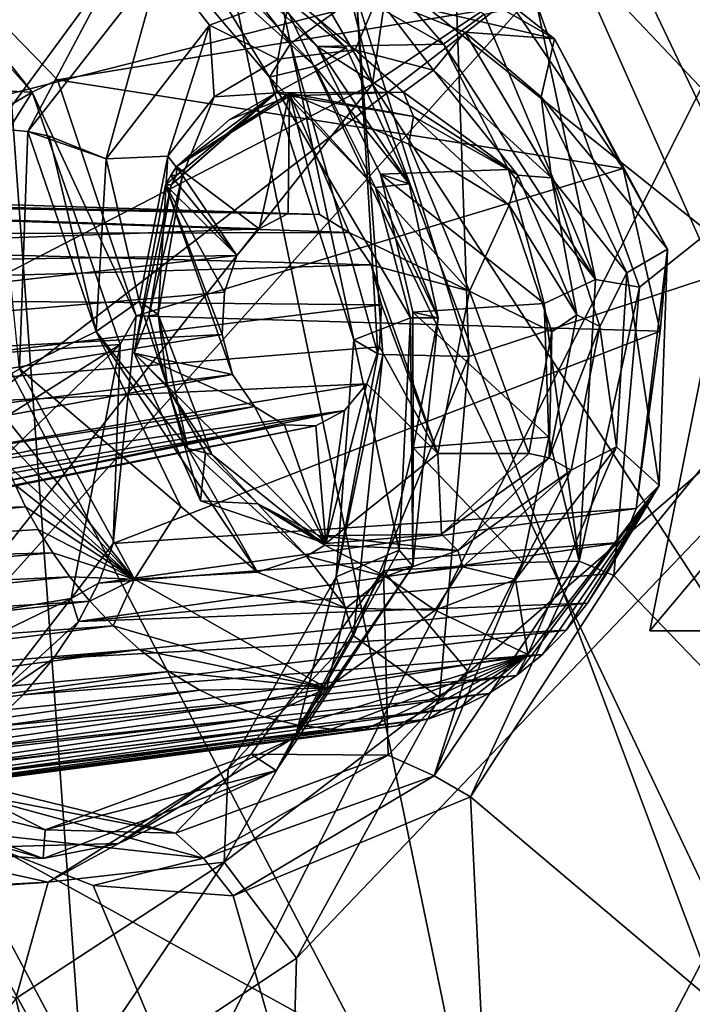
# Model space of a CAD drawing. Header units: metres. Extents: x -150 to 307, y -550 to 84.
# Tile 457 of 656: x 184.24 to 186.91, y 28.37 to 32.29. Entities that reach past the tile are written whole.
import ezdxf

# ---------------------------------------------------------------- set-up
doc = ezdxf.new("R2010")
doc.units = ezdxf.units.M
doc.layers.add('solid_26006363', color=7, linetype='CONTINUOUS')

msp = doc.modelspace()

# ---------------------------------------------------------------- linework, layer by layer
at = {"layer": 'solid_26006363'}
for points in [[(185.636642, 32.029537, 901.181458), (181.474854, 48.524605, 892.18158), (188.749039, 53.36142, 898.662659)], [(191.749893, 36.108906, 906.628174), (185.636642, 32.029537, 901.181458), (188.749039, 53.36142, 898.662659)], [(185.636642, 32.029537, 901.181458), (179.448242, 42.696415, 891.622131), (181.474854, 48.524605, 892.18158)], [(185.636642, 32.029537, 901.181458), (180.088043, 29.158686, 895.616821), (179.448242, 42.696415, 891.622131)], [(186.263351, 38.575871, 880.992798), (187.512909, 31.497284, 880.354248), (187.506134, 42.633984, 882.797485)], [(187.512909, 31.497284, 880.354248), (183.732941, 39.030903, 879.420715), (185.507538, 34.942081, 879.702087)], [(184.760101, 38.458504, 879.9646), (183.732941, 39.030903, 879.420715), (187.512909, 31.497284, 880.354248)], [(186.263351, 38.575871, 880.992798), (186.080215, 38.103645, 880.764038), (187.512909, 31.497284, 880.354248)], [(185.1362, 37.997028, 880.111023), (184.760101, 38.458504, 879.9646), (187.512909, 31.497284, 880.354248)], [(186.080215, 38.103645, 880.764038), (185.649338, 37.860989, 880.421997), (187.512909, 31.497284, 880.354248)], [(185.389038, 37.880383, 880.253052), (185.1362, 37.997028, 880.111023), (187.512909, 31.497284, 880.354248)], [(185.649338, 37.860989, 880.421997), (185.389038, 37.880383, 880.253052), (187.512909, 31.497284, 880.354248)], [(186.338181, 36.93988, 875.573486), (185.826279, 36.493145, 875.150085), (188.352951, 31.713814, 875.841858)], [(187.222168, 36.243267, 876.00415), (186.338181, 36.93988, 875.573486), (188.352951, 31.713814, 875.841858)], [(185.826279, 36.493145, 875.150085), (185.572784, 32.378277, 874.164307), (186.020157, 30.947569, 874.174255)], [(188.352951, 31.713814, 875.841858), (185.826279, 36.493145, 875.150085), (186.020157, 30.947569, 874.174255)], [(194.786896, 17.972216, 912.335938), (185.636642, 32.029537, 901.181458), (191.749893, 36.108906, 906.628174)], [(186.183899, 27.089844, 878.629822), (184.949539, 33.059151, 878.950195), (181.581421, 35.899025, 877.390198)], [(184.123764, 28.063456, 877.455139), (186.183899, 27.089844, 878.629822), (181.581421, 35.899025, 877.390198)], [(187.305923, 31.174852, 880.150146), (185.507538, 34.942081, 879.702087), (184.949539, 33.059151, 878.950195)], [(187.512909, 31.497284, 880.354248), (185.507538, 34.942081, 879.702087), (187.305923, 31.174852, 880.150146)], [(188.10463, 34.312195, 906.116516), (184.038559, 34.201885, 902.25531), (184.543686, 27.26539, 903.988281)], [(188.10463, 34.312195, 906.116516), (184.543686, 27.26539, 903.988281), (188.463837, 22.901747, 908.308228)], [(184.543686, 27.26539, 903.988281), (184.038559, 34.201885, 902.25531), (182.072845, 32.66827, 900.635193)], [(187.197922, 33.443424, 878.693054), (188.702484, 30.157251, 879.070496), (186.426987, 32.558731, 878.002563)], [(184.510712, 32.907074, 873.090698), (185.227173, 32.056904, 873.266052), (184.518982, 33.222942, 873.590942)], [(184.518982, 33.222942, 873.590942), (185.311722, 32.190529, 873.836182), (185.134293, 33.012444, 874.010925)], [(185.227173, 32.056904, 873.266052), (185.311722, 32.190529, 873.836182), (184.518982, 33.222942, 873.590942)], [(186.698303, 31.222141, 871.897339), (186.288162, 32.349529, 871.854553), (189.085358, 33.127037, 873.80658)], [(186.595459, 30.076704, 871.616333), (189.085358, 33.127037, 873.80658), (193.522064, 22.868546, 875.033997)], [(186.595459, 30.076704, 871.616333), (186.698303, 31.222141, 871.897339), (189.085358, 33.127037, 873.80658)], [(186.183899, 27.089844, 878.629822), (187.023239, 28.689354, 879.487061), (184.949539, 33.059151, 878.950195)], [(187.305923, 31.174852, 880.150146), (184.949539, 33.059151, 878.950195), (187.023239, 28.689354, 879.487061)], [(184.708084, 32.997925, 872.190857), (184.657852, 32.90744, 872.142395), (185.417664, 32.178478, 872.47229)], [(184.692078, 32.854889, 872.582886), (184.708084, 32.997925, 872.190857), (185.532944, 32.174332, 872.543457)], [(185.532944, 32.174332, 872.543457), (184.708084, 32.997925, 872.190857), (185.417664, 32.178478, 872.47229)], [(185.311722, 32.190529, 873.836182), (185.572784, 32.378277, 874.164307), (185.134293, 33.012444, 874.010925)], [(185.407547, 32.100346, 872.758118), (185.227173, 32.056904, 873.266052), (184.510712, 32.907074, 873.090698)], [(184.692078, 32.854889, 872.582886), (185.407547, 32.100346, 872.758118), (184.510712, 32.907074, 873.090698)], [(184.657852, 32.90744, 872.142395), (185.560226, 32.607483, 871.803406), (185.918503, 32.18779, 871.924377)], [(185.417664, 32.178478, 872.47229), (184.657852, 32.90744, 872.142395), (185.918503, 32.18779, 871.924377)], [(183.539764, 31.823484, 876.000183), (182.750885, 32.851101, 875.710754), (186.426987, 32.558731, 878.002563)], [(184.692078, 32.854889, 872.582886), (185.532944, 32.174332, 872.543457), (185.407547, 32.100346, 872.758118)], [(183.646896, 32.806702, 873.277344), (183.919479, 32.407303, 873.36676), (184.285278, 31.99708, 873.513)], [(184.385529, 32.047165, 873.5849), (183.646896, 32.806702, 873.277344), (184.285278, 31.99708, 873.513)], [(186.192413, 32.342033, 870.598389), (183.646896, 32.806702, 873.277344), (184.385529, 32.047165, 873.5849)], [(184.629578, 32.523796, 869.575684), (184.136124, 31.853064, 869.145813), (181.899246, 32.736259, 872.210144)], [(184.543686, 27.26539, 903.988281), (182.072845, 32.66827, 900.635193), (182.952744, 21.794075, 903.256592)], [(186.359436, 32.209961, 870.411377), (185.59845, 32.646858, 870.026306), (186.192413, 32.342033, 870.598389)], [(185.656845, 32.374874, 869.846619), (185.59845, 32.646858, 870.026306), (186.359436, 32.209961, 870.411377)], [(185.918503, 32.18779, 871.924377), (185.560226, 32.607483, 871.803406), (186.080978, 32.30761, 871.799255)], [(183.533585, 29.333704, 875.519287), (186.426987, 32.558731, 878.002563), (189.270172, 26.170961, 878.739319)], [(183.533585, 29.333704, 875.519287), (183.822723, 30.554586, 875.933167), (186.426987, 32.558731, 878.002563)], [(183.822723, 30.554586, 875.933167), (183.539764, 31.823484, 876.000183), (186.426987, 32.558731, 878.002563)], [(188.702484, 30.157251, 879.070496), (189.270172, 26.170961, 878.739319), (186.426987, 32.558731, 878.002563)], [(184.267365, 31.841175, 869.062927), (184.136124, 31.853064, 869.145813), (184.629578, 32.523796, 869.575684)], [(184.795059, 32.51516, 869.511658), (184.267365, 31.841175, 869.062927), (184.629578, 32.523796, 869.575684)], [(184.795059, 32.51516, 869.511658), (184.579422, 31.732185, 869.068054), (184.267365, 31.841175, 869.062927)], [(184.9897, 32.263412, 869.418457), (184.579422, 31.732185, 869.068054), (184.795059, 32.51516, 869.511658)], [(185.307938, 32.383183, 869.63501), (184.9897, 32.263412, 869.418457), (184.795059, 32.51516, 869.511658)], [(184.285278, 31.99708, 873.513), (183.919479, 32.407303, 873.36676), (183.157791, 32.044571, 875.072266)], [(185.261124, 32.129181, 869.557312), (184.9897, 32.263412, 869.418457), (185.307938, 32.383183, 869.63501)], [(185.567505, 32.165565, 869.751404), (185.261124, 32.129181, 869.557312), (185.307938, 32.383183, 869.63501)], [(185.567505, 32.165565, 869.751404), (185.307938, 32.383183, 869.63501), (185.656845, 32.374874, 869.846619)], [(185.311722, 32.190529, 873.836182), (185.658356, 30.957863, 873.766846), (185.572784, 32.378277, 874.164307)], [(185.879105, 32.085423, 869.927185), (185.567505, 32.165565, 869.751404), (185.656845, 32.374874, 869.846619)], [(185.678268, 30.955322, 873.805603), (186.020157, 30.947569, 874.174255), (185.572784, 32.378277, 874.164307)], [(185.658356, 30.957863, 873.766846), (185.678268, 30.955322, 873.805603), (185.572784, 32.378277, 874.164307)], [(186.004211, 32.235489, 870.033264), (185.656845, 32.374874, 869.846619), (186.359436, 32.209961, 870.411377)], [(185.879105, 32.085423, 869.927185), (185.656845, 32.374874, 869.846619), (186.004211, 32.235489, 870.033264)], [(186.633392, 31.693974, 870.800903), (186.192413, 32.342033, 870.598389), (184.385529, 32.047165, 873.5849)], [(186.522659, 31.253525, 871.85321), (186.080978, 32.30761, 871.799255), (186.288162, 32.349529, 871.854553)], [(186.359436, 32.209961, 870.411377), (186.192413, 32.342033, 870.598389), (186.633392, 31.693974, 870.800903)], [(186.522659, 31.253525, 871.85321), (186.288162, 32.349529, 871.854553), (186.698303, 31.222141, 871.897339)], [(185.918503, 32.18779, 871.924377), (186.080978, 32.30761, 871.799255), (186.522659, 31.253525, 871.85321)], [(184.823669, 31.742689, 869.217346), (184.579422, 31.732185, 869.068054), (184.9897, 32.263412, 869.418457)], [(185.008011, 31.979153, 869.374573), (184.823669, 31.742689, 869.217346), (184.9897, 32.263412, 869.418457)], [(185.261124, 32.129181, 869.557312), (185.008011, 31.979153, 869.374573), (184.9897, 32.263412, 869.418457)], [(186.347961, 31.65727, 870.134583), (185.879105, 32.085423, 869.927185), (186.004211, 32.235489, 870.033264)], [(186.306625, 31.979126, 870.170837), (186.004211, 32.235489, 870.033264), (186.359436, 32.209961, 870.411377)], [(186.347961, 31.65727, 870.134583), (186.004211, 32.235489, 870.033264), (186.306625, 31.979126, 870.170837)], [(186.306625, 31.979126, 870.170837), (186.359436, 32.209961, 870.411377), (186.808655, 31.373598, 870.530823)], [(186.808655, 31.373598, 870.530823), (186.359436, 32.209961, 870.411377), (186.633392, 31.693974, 870.800903)], [(185.227173, 32.056904, 873.266052), (185.562943, 31.013512, 873.222229), (185.311722, 32.190529, 873.836182)], [(185.254425, 31.994371, 869.606384), (185.261124, 32.129181, 869.557312), (185.567505, 32.165565, 869.751404)], [(185.759796, 31.997993, 869.900391), (185.254425, 31.994371, 869.606384), (185.567505, 32.165565, 869.751404)], [(185.562943, 31.013512, 873.222229), (185.658356, 30.957863, 873.766846), (185.311722, 32.190529, 873.836182)], [(185.407547, 32.100346, 872.758118), (185.532944, 32.174332, 872.543457), (185.782394, 31.633549, 872.595947)], [(185.417664, 32.178478, 872.47229), (185.918503, 32.18779, 871.924377), (186.177948, 31.690735, 871.971924)], [(185.668457, 31.671078, 872.531677), (185.417664, 32.178478, 872.47229), (186.177948, 31.690735, 871.971924)], [(185.782394, 31.633549, 872.595947), (185.417664, 32.178478, 872.47229), (185.668457, 31.671078, 872.531677)], [(185.782394, 31.633549, 872.595947), (185.532944, 32.174332, 872.543457), (185.417664, 32.178478, 872.47229)], [(185.759796, 31.997993, 869.900391), (185.567505, 32.165565, 869.751404), (185.879105, 32.085423, 869.927185)], [(186.177948, 31.690735, 871.971924), (185.918503, 32.18779, 871.924377), (186.522659, 31.253525, 871.85321)], [(185.254425, 31.994371, 869.606384), (185.008011, 31.979153, 869.374573), (185.261124, 32.129181, 869.557312)], [(185.407547, 32.100346, 872.758118), (185.648605, 31.619247, 872.759644), (185.227173, 32.056904, 873.266052)], [(185.407547, 32.100346, 872.758118), (185.782394, 31.633549, 872.595947), (185.648605, 31.619247, 872.759644)], [(186.21376, 31.668327, 870.098938), (185.759796, 31.997993, 869.900391), (185.879105, 32.085423, 869.927185)], [(186.21376, 31.668327, 870.098938), (185.879105, 32.085423, 869.927185), (186.347961, 31.65727, 870.134583)], [(184.697647, 31.108328, 873.598145), (184.385529, 32.047165, 873.5849), (184.285278, 31.99708, 873.513)], [(186.633392, 31.693974, 870.800903), (184.385529, 32.047165, 873.5849), (184.697647, 31.108328, 873.598145)], [(185.227173, 32.056904, 873.266052), (185.787674, 31.101404, 872.696533), (185.562943, 31.013512, 873.222229)], [(185.648605, 31.619247, 872.759644), (185.787674, 31.101404, 872.696533), (185.227173, 32.056904, 873.266052)], [(185.636642, 32.029537, 901.181458), (180.753494, 25.859917, 896.954285), (180.088043, 29.158686, 895.616821)], [(191.723465, 15.818817, 909.606506), (180.753494, 25.859917, 896.954285), (185.636642, 32.029537, 901.181458)], [(184.285278, 31.99708, 873.513), (183.157791, 32.044571, 875.072266), (183.461288, 31.510372, 875.122437)], [(194.786896, 17.972216, 912.335938), (191.723465, 15.818817, 909.606506), (185.636642, 32.029537, 901.181458)], [(184.285278, 31.99708, 873.513), (183.461288, 31.510372, 875.122437), (183.610886, 30.922722, 875.072632)], [(184.633957, 30.994442, 873.536499), (184.285278, 31.99708, 873.513), (183.610886, 30.922722, 875.072632)], [(184.697647, 31.108328, 873.598145), (184.285278, 31.99708, 873.513), (184.633957, 30.994442, 873.536499)], [(184.882217, 31.667894, 869.302612), (184.823669, 31.742689, 869.217346), (185.008011, 31.979153, 869.374573)], [(184.83728, 31.629227, 869.424316), (184.882217, 31.667894, 869.302612), (185.254425, 31.994371, 869.606384)], [(184.858109, 31.665834, 869.443726), (184.83728, 31.629227, 869.424316), (185.254425, 31.994371, 869.606384)], [(184.857712, 31.701992, 869.489136), (184.858109, 31.665834, 869.443726), (185.254425, 31.994371, 869.606384)], [(185.068115, 31.887615, 869.612915), (184.857712, 31.701992, 869.489136), (185.254425, 31.994371, 869.606384)], [(185.307541, 31.992905, 869.889954), (184.857712, 31.701992, 869.489136), (185.30806, 31.983318, 869.766235)], [(185.186874, 31.454618, 869.78241), (184.857712, 31.701992, 869.489136), (185.307541, 31.992905, 869.889954)], [(185.30806, 31.983318, 869.766235), (184.857712, 31.701992, 869.489136), (185.068115, 31.887615, 869.612915)], [(185.254425, 31.994371, 869.606384), (184.882217, 31.667894, 869.302612), (185.008011, 31.979153, 869.374573)], [(185.30806, 31.983318, 869.766235), (185.068115, 31.887615, 869.612915), (185.254425, 31.994371, 869.606384)], [(185.301804, 31.515539, 869.884827), (185.186874, 31.454618, 869.78241), (185.307541, 31.992905, 869.889954)], [(185.30806, 31.983318, 869.766235), (185.254425, 31.994371, 869.606384), (185.759796, 31.997993, 869.900391)], [(185.425797, 31.51182, 869.9953), (185.301804, 31.515539, 869.884827), (185.307541, 31.992905, 869.889954)], [(185.307541, 31.992905, 869.889954), (185.30806, 31.983318, 869.766235), (185.800003, 31.901398, 870.033997)], [(185.781769, 31.790327, 870.312439), (185.307541, 31.992905, 869.889954), (185.800003, 31.901398, 870.033997)], [(186.02182, 31.206266, 870.526367), (185.307541, 31.992905, 869.889954), (185.781769, 31.790327, 870.312439)], [(185.544388, 31.439356, 870.100952), (185.307541, 31.992905, 869.889954), (186.02182, 31.206266, 870.526367)], [(185.544388, 31.439356, 870.100952), (185.425797, 31.51182, 869.9953), (185.307541, 31.992905, 869.889954)], [(185.800003, 31.901398, 870.033997), (185.30806, 31.983318, 869.766235), (185.759796, 31.997993, 869.900391)], [(185.800003, 31.901398, 870.033997), (185.759796, 31.997993, 869.900391), (186.21376, 31.668327, 870.098938)], [(186.646927, 31.279018, 870.24823), (186.306625, 31.979126, 870.170837), (186.808655, 31.373598, 870.530823)], [(186.347961, 31.65727, 870.134583), (186.306625, 31.979126, 870.170837), (186.646927, 31.279018, 870.24823)], [(185.781769, 31.790327, 870.312439), (185.800003, 31.901398, 870.033997), (186.179321, 31.548199, 870.176025)], [(186.179321, 31.548199, 870.176025), (185.800003, 31.901398, 870.033997), (186.21376, 31.668327, 870.098938)], [(184.267365, 31.841175, 869.062927), (184.233994, 30.897799, 868.862732), (184.136124, 31.853064, 869.145813)], [(184.538651, 31.046999, 868.911377), (184.233994, 30.897799, 868.862732), (184.267365, 31.841175, 869.062927)], [(184.351974, 31.822016, 869.038269), (184.538651, 31.046999, 868.911377), (184.267365, 31.841175, 869.062927)], [(184.267365, 31.841175, 869.062927), (184.579422, 31.732185, 869.068054), (184.351974, 31.822016, 869.038269)], [(184.351974, 31.822016, 869.038269), (184.579422, 31.732185, 869.068054), (184.538651, 31.046999, 868.911377)], [(186.02182, 31.206266, 870.526367), (185.781769, 31.790327, 870.312439), (186.179321, 31.548199, 870.176025)], [(184.710251, 31.166992, 869.037903), (184.538651, 31.046999, 868.911377), (184.579422, 31.732185, 869.068054)], [(184.710251, 31.166992, 869.037903), (184.579422, 31.732185, 869.068054), (184.823669, 31.742689, 869.217346)], [(184.784927, 31.113941, 869.132751), (184.710251, 31.166992, 869.037903), (184.823669, 31.742689, 869.217346)], [(184.784927, 31.113941, 869.132751), (184.823669, 31.742689, 869.217346), (184.882217, 31.667894, 869.302612)], [(186.780273, 31.047665, 870.805298), (186.633392, 31.693974, 870.800903), (184.697647, 31.108328, 873.598145)], [(184.835968, 31.666685, 869.469788), (184.858109, 31.665834, 869.443726), (184.857712, 31.701992, 869.489136)], [(185.098602, 31.348316, 869.703796), (184.835968, 31.666685, 869.469788), (184.857712, 31.701992, 869.489136)], [(185.186874, 31.454618, 869.78241), (185.098602, 31.348316, 869.703796), (184.857712, 31.701992, 869.489136)], [(188.352951, 31.713814, 875.841858), (185.335144, 28.555616, 873.290955), (185.210999, 24.042229, 872.390198)], [(187.652924, 23.332241, 873.866699), (188.352951, 31.713814, 875.841858), (185.210999, 24.042229, 872.390198)], [(188.352951, 31.713814, 875.841858), (185.903503, 29.591791, 873.844604), (185.335144, 28.555616, 873.290955)], [(188.352951, 31.713814, 875.841858), (186.020157, 30.947569, 874.174255), (185.903503, 29.591791, 873.844604)], [(186.808655, 31.373598, 870.530823), (186.633392, 31.693974, 870.800903), (186.780273, 31.047665, 870.805298)], [(185.301804, 31.515539, 869.884827), (180.709381, 31.659279, 876.012695), (180.442032, 31.620413, 875.844421)], [(185.425797, 31.51182, 869.9953), (180.983627, 31.593288, 876.165588), (180.709381, 31.659279, 876.012695)], [(185.425797, 31.51182, 869.9953), (180.709381, 31.659279, 876.012695), (185.301804, 31.515539, 869.884827)], [(184.748749, 31.109192, 869.259888), (184.784927, 31.113941, 869.132751), (184.882217, 31.667894, 869.302612)], [(184.748749, 31.109192, 869.259888), (184.882217, 31.667894, 869.302612), (184.83728, 31.629227, 869.424316)], [(184.835968, 31.666685, 869.469788), (184.814117, 31.629227, 869.450317), (184.858109, 31.665834, 869.443726)], [(185.098602, 31.348316, 869.703796), (184.814117, 31.629227, 869.450317), (184.835968, 31.666685, 869.469788)], [(184.814117, 31.629227, 869.450317), (184.83728, 31.629227, 869.424316), (184.858109, 31.665834, 869.443726)], [(185.668457, 31.671078, 872.531677), (186.177948, 31.690735, 871.971924), (186.319336, 31.15814, 871.942505)], [(185.797836, 31.123739, 872.508423), (185.668457, 31.671078, 872.531677), (186.319336, 31.15814, 871.942505)], [(185.897339, 31.101404, 872.566772), (185.668457, 31.671078, 872.531677), (185.797836, 31.123739, 872.508423)], [(185.782394, 31.633549, 872.595947), (185.668457, 31.671078, 872.531677), (185.897339, 31.101404, 872.566772)], [(186.319336, 31.15814, 871.942505), (186.177948, 31.690735, 871.971924), (186.522659, 31.253525, 871.85321)], [(186.179321, 31.548199, 870.176025), (186.21376, 31.668327, 870.098938), (186.449249, 31.113274, 870.125061)], [(186.449249, 31.113274, 870.125061), (186.21376, 31.668327, 870.098938), (186.347961, 31.65727, 870.134583)], [(186.540085, 31.065664, 870.140808), (186.347961, 31.65727, 870.134583), (186.646927, 31.279018, 870.24823)], [(186.449249, 31.113274, 870.125061), (186.347961, 31.65727, 870.134583), (186.540085, 31.065664, 870.140808)], [(185.186874, 31.454618, 869.78241), (180.442032, 31.620413, 875.844421), (180.044983, 31.268366, 875.538879)], [(185.301804, 31.515539, 869.884827), (180.442032, 31.620413, 875.844421), (185.186874, 31.454618, 869.78241)], [(184.690552, 30.960907, 869.34021), (184.748749, 31.109192, 869.259888), (184.83728, 31.629227, 869.424316)], [(184.814117, 31.629227, 869.450317), (184.690552, 30.960907, 869.34021), (184.83728, 31.629227, 869.424316)], [(185.081039, 30.876125, 869.68811), (184.690552, 30.960907, 869.34021), (184.814117, 31.629227, 869.450317)], [(185.039856, 31.034132, 869.651428), (185.081039, 30.876125, 869.68811), (184.814117, 31.629227, 869.450317)], [(185.048569, 31.202251, 869.65918), (185.039856, 31.034132, 869.651428), (184.814117, 31.629227, 869.450317)], [(185.098602, 31.348316, 869.703796), (185.048569, 31.202251, 869.65918), (184.814117, 31.629227, 869.450317)], [(185.648605, 31.619247, 872.759644), (185.782394, 31.633549, 872.595947), (185.897339, 31.101404, 872.566772)], [(185.648605, 31.619247, 872.759644), (185.897339, 31.101404, 872.566772), (185.787674, 31.101404, 872.696533)], [(185.544388, 31.439356, 870.100952), (181.233765, 31.428913, 876.285645), (180.983627, 31.593288, 876.165588)], [(185.544388, 31.439356, 870.100952), (180.983627, 31.593288, 876.165588), (185.425797, 31.51182, 869.9953)], [(186.02182, 31.206266, 870.526367), (186.179321, 31.548199, 870.176025), (186.350052, 31.045605, 870.16626)], [(186.350052, 31.045605, 870.16626), (186.179321, 31.548199, 870.176025), (186.449249, 31.113274, 870.125061)], [(185.186874, 31.454618, 869.78241), (180.044983, 31.268366, 875.538879), (185.098602, 31.348316, 869.703796)], [(185.632095, 31.311058, 870.179138), (181.233765, 31.428913, 876.285645), (185.544388, 31.439356, 870.100952)], [(185.632095, 31.311058, 870.179138), (181.427597, 31.190771, 876.357788), (181.233765, 31.428913, 876.285645)], [(185.632095, 31.311058, 870.179138), (185.544388, 31.439356, 870.100952), (186.02182, 31.206266, 870.526367)], [(185.098602, 31.348316, 869.703796), (180.044983, 31.268366, 875.538879), (179.939041, 30.76195, 875.377563)], [(185.098602, 31.348316, 869.703796), (179.939041, 30.76195, 875.377563), (185.048569, 31.202251, 869.65918)], [(186.646927, 31.279018, 870.24823), (186.808655, 31.373598, 870.530823), (186.775345, 30.434746, 870.331543)], [(186.808655, 31.373598, 870.530823), (186.780273, 31.047665, 870.805298), (186.685196, 30.342833, 870.63623)], [(186.808655, 31.373598, 870.530823), (186.685196, 30.342833, 870.63623), (186.775345, 30.434746, 870.331543)], [(185.673279, 31.153051, 870.21582), (181.427597, 31.190771, 876.357788), (185.632095, 31.311058, 870.179138)], [(185.632095, 31.311058, 870.179138), (186.02182, 31.206266, 870.526367), (185.896164, 30.561474, 870.414368)], [(185.673279, 31.153051, 870.21582), (185.632095, 31.311058, 870.179138), (185.896164, 30.561474, 870.414368)], [(186.540085, 31.065664, 870.140808), (186.646927, 31.279018, 870.24823), (186.606598, 30.588755, 870.091553)], [(186.646927, 31.279018, 870.24823), (186.775345, 30.434746, 870.331543), (186.606598, 30.588755, 870.091553)], [(186.319336, 31.15814, 871.942505), (186.522659, 31.253525, 871.85321), (186.457504, 30.134438, 871.588745)], [(186.457504, 30.134438, 871.588745), (186.522659, 31.253525, 871.85321), (186.698303, 31.222141, 871.897339)], [(185.048569, 31.202251, 869.65918), (179.939041, 30.76195, 875.377563), (185.039856, 31.034132, 869.651428)], [(185.673279, 31.153051, 870.21582), (181.58902, 30.65514, 876.352844), (181.427597, 31.190771, 876.357788)], [(186.02182, 31.206266, 870.526367), (186.258392, 30.561125, 870.007263), (185.896164, 30.561474, 870.414368)], [(186.02182, 31.206266, 870.526367), (186.350052, 31.045605, 870.16626), (186.258392, 30.561125, 870.007263)], [(186.457504, 30.134438, 871.588745), (186.698303, 31.222141, 871.897339), (186.595459, 30.076704, 871.616333)], [(185.664566, 30.984932, 870.208069), (181.58902, 30.65514, 876.352844), (185.673279, 31.153051, 870.21582)], [(184.710251, 31.166992, 869.037903), (184.903824, 30.581999, 869.042664), (184.538651, 31.046999, 868.911377)], [(184.784927, 31.113941, 869.132751), (184.903824, 30.581999, 869.042664), (184.710251, 31.166992, 869.037903)], [(185.664566, 30.984932, 870.208069), (185.673279, 31.153051, 870.21582), (185.896164, 30.561474, 870.414368)], [(185.797836, 31.123739, 872.508423), (186.319336, 31.15814, 871.942505), (186.337143, 30.626488, 871.840088)], [(186.337143, 30.626488, 871.840088), (186.319336, 31.15814, 871.942505), (186.457504, 30.134438, 871.588745)], [(184.6064, 30.204315, 873.36853), (184.697647, 31.108328, 873.598145), (184.633957, 30.994442, 873.536499)], [(186.780273, 31.047665, 870.805298), (184.697647, 31.108328, 873.598145), (184.6064, 30.204315, 873.36853)], [(184.690552, 30.960907, 869.34021), (184.823502, 30.822607, 869.239319), (184.748749, 31.109192, 869.259888)], [(184.748749, 31.109192, 869.259888), (184.823502, 30.822607, 869.239319), (184.784927, 31.113941, 869.132751)], [(184.784927, 31.113941, 869.132751), (184.999191, 30.557913, 869.139526), (184.903824, 30.581999, 869.042664)], [(184.823502, 30.822607, 869.239319), (184.999191, 30.557913, 869.139526), (184.784927, 31.113941, 869.132751)], [(185.799042, 30.584738, 872.407043), (185.797836, 31.123739, 872.508423), (186.337143, 30.626488, 871.840088)], [(185.897339, 31.101404, 872.566772), (185.797836, 31.123739, 872.508423), (185.799042, 30.584738, 872.407043)], [(186.339447, 30.544628, 869.956604), (186.449249, 31.113274, 870.125061), (186.540085, 31.065664, 870.140808)], [(186.350052, 31.045605, 870.16626), (186.449249, 31.113274, 870.125061), (186.339447, 30.544628, 869.956604)], [(187.475113, 30.733845, 883.794861), (186.989777, 31.108551, 883.362427), (186.739151, 29.857313, 883.13916)], [(186.739151, 29.857313, 883.13916), (186.989777, 31.108551, 883.362427), (188.734848, 29.857313, 880.899231)], [(185.562943, 31.013512, 873.222229), (185.787674, 31.101404, 872.696533), (185.743027, 30.177685, 872.43158)], [(185.743027, 30.177685, 872.43158), (185.787674, 31.101404, 872.696533), (185.797653, 30.113724, 872.317383)], [(185.787674, 31.101404, 872.696533), (185.897339, 31.101404, 872.566772), (185.797653, 30.113724, 872.317383)], [(185.797653, 30.113724, 872.317383), (185.897339, 31.101404, 872.566772), (185.799042, 30.584738, 872.407043)], [(185.039856, 31.034132, 869.651428), (179.939041, 30.76195, 875.377563), (180.096939, 30.245138, 875.37146)], [(185.039856, 31.034132, 869.651428), (180.096939, 30.245138, 875.37146), (185.081039, 30.876125, 869.68811)], [(184.538651, 31.046999, 868.911377), (184.875549, 30.351484, 868.981323), (184.233994, 30.897799, 868.862732)], [(184.538651, 31.046999, 868.911377), (185.180008, 30.090593, 869.116577), (184.875549, 30.351484, 868.981323)], [(184.903824, 30.581999, 869.042664), (185.180008, 30.090593, 869.116577), (184.538651, 31.046999, 868.911377)], [(186.685196, 30.342833, 870.63623), (186.780273, 31.047665, 870.805298), (184.6064, 30.204315, 873.36853)], [(186.339447, 30.544628, 869.956604), (186.258392, 30.561125, 870.007263), (186.350052, 31.045605, 870.16626)], [(186.339447, 30.544628, 869.956604), (186.540085, 31.065664, 870.140808), (186.426773, 30.495932, 869.961853)], [(186.426773, 30.495932, 869.961853), (186.540085, 31.065664, 870.140808), (186.606598, 30.588755, 870.091553)], [(184.633957, 30.994442, 873.536499), (183.595581, 30.338503, 874.929016), (183.421188, 29.817474, 874.707764)], [(184.633957, 30.994442, 873.536499), (183.421188, 29.817474, 874.707764), (184.439331, 29.985344, 873.222778)], [(184.633957, 30.994442, 873.536499), (183.610886, 30.922722, 875.072632), (183.595581, 30.338503, 874.929016)], [(184.6064, 30.204315, 873.36853), (184.633957, 30.994442, 873.536499), (184.439331, 29.985344, 873.222778)], [(185.49263, 30.071625, 872.924622), (185.562943, 31.013512, 873.222229), (185.743027, 30.177685, 872.43158)], [(185.49263, 30.071625, 872.924622), (185.658356, 30.957863, 873.766846), (185.562943, 31.013512, 873.222229)], [(185.664566, 30.984932, 870.208069), (185.614532, 30.838867, 870.163452), (181.58902, 30.65514, 876.352844)], [(184.690552, 30.960907, 869.34021), (184.954178, 30.373201, 869.575073), (184.823502, 30.822607, 869.239319)], [(184.690552, 30.960907, 869.34021), (185.45163, 30.204552, 870.018311), (184.954178, 30.373201, 869.575073)], [(185.168747, 30.747828, 869.766296), (185.45163, 30.204552, 870.018311), (184.690552, 30.960907, 869.34021)], [(185.081039, 30.876125, 869.68811), (185.168747, 30.747828, 869.766296), (184.690552, 30.960907, 869.34021)], [(185.49263, 30.071625, 872.924622), (185.678268, 30.955322, 873.805603), (185.658356, 30.957863, 873.766846)], [(185.49263, 30.071625, 872.924622), (185.561768, 29.837729, 873.491333), (185.678268, 30.955322, 873.805603)], [(185.561768, 29.837729, 873.491333), (186.020157, 30.947569, 874.174255), (185.678268, 30.955322, 873.805603)], [(185.664566, 30.984932, 870.208069), (185.896164, 30.561474, 870.414368), (185.614532, 30.838867, 870.163452)], [(185.561768, 29.837729, 873.491333), (185.903503, 29.591791, 873.844604), (186.020157, 30.947569, 874.174255)], [(185.081039, 30.876125, 869.68811), (180.096939, 30.245138, 875.37146), (180.288345, 30.007088, 875.439819)], [(185.081039, 30.876125, 869.68811), (180.288345, 30.007088, 875.439819), (185.168747, 30.747828, 869.766296)], [(184.233994, 30.897799, 868.862732), (184.691788, 30.062012, 868.977905), (184.088577, 30.814667, 868.956055)], [(184.875549, 30.351484, 868.981323), (184.691788, 30.062012, 868.977905), (184.233994, 30.897799, 868.862732)], [(185.614532, 30.838867, 870.163452), (181.481735, 30.157459, 876.191345), (181.58902, 30.65514, 876.352844)], [(185.52626, 30.732565, 870.084778), (181.481735, 30.157459, 876.191345), (185.614532, 30.838867, 870.163452)], [(185.614532, 30.838867, 870.163452), (185.896164, 30.561474, 870.414368), (185.45163, 30.204552, 870.018311)], [(185.52626, 30.732565, 870.084778), (185.614532, 30.838867, 870.163452), (185.45163, 30.204552, 870.018311)], [(184.691788, 30.062012, 868.977905), (184.12619, 30.674814, 868.960022), (184.088577, 30.814667, 868.956055)], [(184.823502, 30.822607, 869.239319), (184.973068, 30.564779, 869.267822), (184.999191, 30.557913, 869.139526)], [(184.954178, 30.373201, 869.575073), (184.973068, 30.564779, 869.267822), (184.823502, 30.822607, 869.239319)], [(185.168747, 30.747828, 869.766296), (180.288345, 30.007088, 875.439819), (180.544647, 29.836563, 875.560852)], [(185.168747, 30.747828, 869.766296), (180.544647, 29.836563, 875.560852), (185.287323, 30.675362, 869.871948)], [(185.52626, 30.732565, 870.084778), (181.083801, 29.806606, 875.881226), (181.376923, 30.005733, 876.098145)], [(185.411316, 30.671642, 869.982422), (181.083801, 29.806606, 875.881226), (185.52626, 30.732565, 870.084778)], [(185.52626, 30.732565, 870.084778), (181.376923, 30.005733, 876.098145), (181.481735, 30.157459, 876.191345)], [(185.168747, 30.747828, 869.766296), (185.287323, 30.675362, 869.871948), (185.45163, 30.204552, 870.018311)], [(185.411316, 30.671642, 869.982422), (185.52626, 30.732565, 870.084778), (185.45163, 30.204552, 870.018311)], [(187.475113, 30.733845, 883.794861), (186.739151, 29.857313, 883.13916), (187.299133, 29.857313, 883.638062)], [(185.287323, 30.675362, 869.871948), (180.544647, 29.836563, 875.560852), (180.817657, 29.769594, 875.712708)], [(185.287323, 30.675362, 869.871948), (180.817657, 29.769594, 875.712708), (185.411316, 30.671642, 869.982422)], [(185.411316, 30.671642, 869.982422), (180.817657, 29.769594, 875.712708), (181.083801, 29.806606, 875.881226)], [(184.691788, 30.062012, 868.977905), (184.181107, 30.52, 868.973206), (184.12619, 30.674814, 868.960022)], [(185.287323, 30.675362, 869.871948), (185.411316, 30.671642, 869.982422), (185.45163, 30.204552, 870.018311)], [(185.799042, 30.584738, 872.407043), (186.337143, 30.626488, 871.840088), (186.232849, 30.128799, 871.672363)], [(186.232849, 30.128799, 871.672363), (186.337143, 30.626488, 871.840088), (186.457504, 30.134438, 871.588745)], [(184.903824, 30.581999, 869.042664), (185.374527, 30.153666, 869.247437), (185.180008, 30.090593, 869.116577)], [(184.999191, 30.557913, 869.139526), (185.374527, 30.153666, 869.247437), (184.903824, 30.581999, 869.042664)], [(184.954178, 30.373201, 869.575073), (185.181595, 30.361889, 869.342346), (184.973068, 30.564779, 869.267822)], [(184.973068, 30.564779, 869.267822), (185.181595, 30.361889, 869.342346), (184.999191, 30.557913, 869.139526)], [(185.45163, 30.204552, 870.018311), (185.896164, 30.561474, 870.414368), (185.911331, 30.241442, 869.736084)], [(185.680618, 30.095285, 872.240417), (185.799042, 30.584738, 872.407043), (186.232849, 30.128799, 871.672363)], [(185.797653, 30.113724, 872.317383), (185.799042, 30.584738, 872.407043), (185.680618, 30.095285, 872.240417)], [(185.896164, 30.561474, 870.414368), (186.258392, 30.561125, 870.007263), (185.911331, 30.241442, 869.736084)], [(185.911331, 30.241442, 869.736084), (186.258392, 30.561125, 870.007263), (186.339447, 30.544628, 869.956604)], [(186.204926, 30.061054, 869.741455), (186.606598, 30.588755, 870.091553), (186.254227, 29.762676, 869.87915)], [(186.426773, 30.495932, 869.961853), (186.606598, 30.588755, 870.091553), (186.204926, 30.061054, 869.741455)], [(186.606598, 30.588755, 870.091553), (186.775345, 30.434746, 870.331543), (186.254227, 29.762676, 869.87915)], [(184.691788, 30.062012, 868.977905), (184.216736, 30.436949, 868.984436), (184.181107, 30.52, 868.973206)], [(184.999191, 30.557913, 869.139526), (185.447708, 30.19689, 869.328552), (185.374527, 30.153666, 869.247437)], [(185.181595, 30.361889, 869.342346), (185.447708, 30.19689, 869.328552), (184.999191, 30.557913, 869.139526)], [(185.911331, 30.241442, 869.736084), (186.339447, 30.544628, 869.956604), (185.97554, 30.176144, 869.639893)], [(185.97554, 30.176144, 869.639893), (186.339447, 30.544628, 869.956604), (186.426773, 30.495932, 869.961853)], [(185.97554, 30.176144, 869.639893), (186.426773, 30.495932, 869.961853), (185.996109, 30.111319, 869.621643)], [(185.996109, 30.111319, 869.621643), (186.426773, 30.495932, 869.961853), (186.204926, 30.061054, 869.741455)], [(184.216736, 30.436949, 868.984436), (184.258865, 30.350225, 868.999451), (181.573044, 30.267019, 871.537537)], [(184.691788, 30.062012, 868.977905), (184.258865, 30.350225, 868.999451), (184.216736, 30.436949, 868.984436)], [(186.775345, 30.434746, 870.331543), (186.311798, 29.763466, 870.295776), (186.209137, 29.679569, 870.213501)], [(186.254227, 29.762676, 869.87915), (186.775345, 30.434746, 870.331543), (186.209137, 29.679569, 870.213501)], [(186.775345, 30.434746, 870.331543), (186.406082, 29.859373, 870.374268), (186.311798, 29.763466, 870.295776)], [(186.775345, 30.434746, 870.331543), (186.491211, 29.966278, 870.448242), (186.406082, 29.859373, 870.374268)], [(186.775345, 30.434746, 870.331543), (186.566391, 30.083082, 870.516846), (186.491211, 29.966278, 870.448242)], [(186.775345, 30.434746, 870.331543), (186.63121, 30.208944, 870.579712), (186.566391, 30.083082, 870.516846)], [(186.775345, 30.434746, 870.331543), (186.685196, 30.342833, 870.63623), (186.63121, 30.208944, 870.579712)], [(184.954178, 30.373201, 869.575073), (185.45163, 30.204552, 870.018311), (185.181595, 30.361889, 869.342346)], [(184.258865, 30.350225, 868.999451), (181.673889, 30.095484, 871.564148), (181.573044, 30.267019, 871.537537)], [(184.258865, 30.350225, 868.999451), (184.308487, 30.260023, 869.018921), (181.673889, 30.095484, 871.564148)], [(184.691788, 30.062012, 868.977905), (184.308487, 30.260023, 869.018921), (184.258865, 30.350225, 868.999451)], [(186.685196, 30.342833, 870.63623), (184.6064, 30.204315, 873.36853), (184.547714, 30.046282, 873.30188)], [(186.63121, 30.208944, 870.579712), (186.685196, 30.342833, 870.63623), (184.547714, 30.046282, 873.30188)], [(184.875549, 30.351484, 868.981323), (185.180008, 30.090593, 869.116577), (184.691788, 30.062012, 868.977905)], [(185.181595, 30.361889, 869.342346), (185.425934, 30.234949, 869.454712), (185.447708, 30.19689, 869.328552)], [(185.45163, 30.204552, 870.018311), (185.425934, 30.234949, 869.454712), (185.181595, 30.361889, 869.342346)], [(184.308487, 30.260023, 869.018921), (184.366562, 30.166964, 869.043579), (181.673889, 30.095484, 871.564148)], [(184.691788, 30.062012, 868.977905), (184.366562, 30.166964, 869.043579), (184.308487, 30.260023, 869.018921)], [(186.63121, 30.208944, 870.579712), (184.547714, 30.046282, 873.30188), (184.468903, 29.894609, 873.223938)], [(186.566391, 30.083082, 870.516846), (186.63121, 30.208944, 870.579712), (184.468903, 29.894609, 873.223938)], [(185.425934, 30.234949, 869.454712), (185.911331, 30.241442, 869.736084), (185.97554, 30.176144, 869.639893)], [(185.45163, 30.204552, 870.018311), (185.911331, 30.241442, 869.736084), (185.425934, 30.234949, 869.454712)], [(185.425934, 30.234949, 869.454712), (185.97554, 30.176144, 869.639893), (185.447708, 30.19689, 869.328552)], [(184.366562, 30.166964, 869.043579), (181.777771, 29.947298, 871.597229), (181.673889, 30.095484, 871.564148)], [(184.366562, 30.166964, 869.043579), (184.434555, 30.071341, 869.074524), (181.777771, 29.947298, 871.597229)], [(184.691788, 30.062012, 868.977905), (184.434555, 30.071341, 869.074524), (184.366562, 30.166964, 869.043579)], [(184.547714, 30.046282, 873.30188), (184.6064, 30.204315, 873.36853), (184.439331, 29.985344, 873.222778)], [(185.331543, 29.435467, 872.019348), (185.743027, 30.177685, 872.43158), (185.797653, 30.113724, 872.317383)], [(185.49263, 30.071625, 872.924622), (185.743027, 30.177685, 872.43158), (185.331543, 29.435467, 872.019348)], [(185.447708, 30.19689, 869.328552), (185.688004, 30.072884, 869.424316), (185.374527, 30.153666, 869.247437)], [(185.447708, 30.19689, 869.328552), (185.97554, 30.176144, 869.639893), (185.688004, 30.072884, 869.424316)], [(185.97554, 30.176144, 869.639893), (185.996109, 30.111319, 869.621643), (185.688004, 30.072884, 869.424316)], [(181.481735, 30.157459, 876.191345), (181.376923, 30.005733, 876.098145), (185.487427, 21.630041, 877.21637)], [(181.481735, 30.157459, 876.191345), (185.487427, 21.630041, 877.21637), (184.123764, 28.063456, 877.455139)], [(185.374527, 30.153666, 869.247437), (185.532043, 29.947191, 869.304565), (185.180008, 30.090593, 869.116577)], [(185.374527, 30.153666, 869.247437), (185.688004, 30.072884, 869.424316), (185.532043, 29.947191, 869.304565)], [(185.680618, 30.095285, 872.240417), (186.232849, 30.128799, 871.672363), (186.014786, 29.698202, 871.451416)], [(185.881348, 29.281277, 871.066528), (186.457504, 30.134438, 871.588745), (186.026077, 29.197718, 871.093872)], [(186.232849, 30.128799, 871.672363), (186.457504, 30.134438, 871.588745), (185.881348, 29.281277, 871.066528)], [(186.014786, 29.698202, 871.451416), (186.232849, 30.128799, 871.672363), (185.881348, 29.281277, 871.066528)], [(186.457504, 30.134438, 871.588745), (186.595459, 30.076704, 871.616333), (186.026077, 29.197718, 871.093872)], [(185.180008, 30.090593, 869.116577), (185.532043, 29.947191, 869.304565), (184.691788, 30.062012, 868.977905)], [(185.154465, 29.367216, 871.775024), (185.680618, 30.095285, 872.240417), (185.698822, 29.362867, 871.193115)], [(185.254074, 29.302053, 871.82489), (185.680618, 30.095285, 872.240417), (185.154465, 29.367216, 871.775024)], [(185.254074, 29.302053, 871.82489), (185.797653, 30.113724, 872.317383), (185.680618, 30.095285, 872.240417)], [(185.331543, 29.435467, 872.019348), (185.797653, 30.113724, 872.317383), (185.254074, 29.302053, 871.82489)], [(185.680618, 30.095285, 872.240417), (186.014786, 29.698202, 871.451416), (185.698822, 29.362867, 871.193115)], [(185.688004, 30.072884, 869.424316), (185.996109, 30.111319, 869.621643), (185.885925, 29.93854, 869.520752)], [(185.996109, 30.111319, 869.621643), (186.204926, 30.061054, 869.741455), (185.885925, 29.93854, 869.520752)], [(184.434555, 30.071341, 869.074524), (181.887177, 29.814342, 871.636536), (181.777771, 29.947298, 871.597229)], [(184.434555, 30.071341, 869.074524), (184.513763, 29.97448, 869.112793), (181.887177, 29.814342, 871.636536)], [(184.691788, 30.062012, 868.977905), (184.513763, 29.97448, 869.112793), (184.434555, 30.071341, 869.074524)], [(186.491211, 29.966278, 870.448242), (186.566391, 30.083082, 870.516846), (184.468903, 29.894609, 873.223938)], [(184.691788, 30.062012, 868.977905), (184.606339, 29.877001, 869.159973), (184.513763, 29.97448, 869.112793)], [(184.691788, 30.062012, 868.977905), (185.455917, 29.628649, 869.36084), (184.606339, 29.877001, 869.159973)], [(185.532043, 29.947191, 869.304565), (185.455917, 29.628649, 869.36084), (184.691788, 30.062012, 868.977905)], [(185.063477, 29.309118, 872.498352), (185.49263, 30.071625, 872.924622), (185.331543, 29.435467, 872.019348)], [(185.063477, 29.309118, 872.498352), (185.561768, 29.837729, 873.491333), (185.49263, 30.071625, 872.924622)], [(185.688004, 30.072884, 869.424316), (185.885925, 29.93854, 869.520752), (185.532043, 29.947191, 869.304565)], [(185.885925, 29.93854, 869.520752), (186.204926, 30.061054, 869.741455), (186.254227, 29.762676, 869.87915)], [(186.026077, 29.197718, 871.093872), (186.595459, 30.076704, 871.616333), (193.522064, 22.868546, 875.033997)], [(184.468903, 29.894609, 873.223938), (184.547714, 30.046282, 873.30188), (184.439331, 29.985344, 873.222778)], [(181.376923, 30.005733, 876.098145), (182.049088, 25.615698, 875.684631), (184.305176, 20.868093, 876.293762)], [(185.487427, 21.630041, 877.21637), (181.376923, 30.005733, 876.098145), (184.305176, 20.868093, 876.293762)], [(184.513763, 29.97448, 869.112793), (182.010406, 29.686537, 871.685364), (181.887177, 29.814342, 871.636536)], [(184.513763, 29.97448, 869.112793), (184.606339, 29.877001, 869.159973), (182.010406, 29.686537, 871.685364)], [(184.439331, 29.985344, 873.222778), (183.421188, 29.817474, 874.707764), (182.755722, 29.16983, 874.178467)], [(184.129272, 29.58642, 872.954651), (184.439331, 29.985344, 873.222778), (182.755722, 29.16983, 874.178467)], [(184.468903, 29.894609, 873.223938), (184.439331, 29.985344, 873.222778), (184.129272, 29.58642, 872.954651)], [(186.491211, 29.966278, 870.448242), (184.468903, 29.894609, 873.223938), (184.369492, 29.747658, 873.134216)], [(186.406082, 29.859373, 870.374268), (186.491211, 29.966278, 870.448242), (184.369492, 29.747658, 873.134216)], [(185.532043, 29.947191, 869.304565), (185.885925, 29.93854, 869.520752), (185.455917, 29.628649, 869.36084)], [(185.885925, 29.93854, 869.520752), (186.254227, 29.762676, 869.87915), (185.455917, 29.628649, 869.36084)], [(184.369492, 29.747658, 873.134216), (184.468903, 29.894609, 873.223938), (184.129272, 29.58642, 872.954651)], [(184.606339, 29.877001, 869.159973), (182.145523, 29.567719, 871.743286), (182.010406, 29.686537, 871.685364)], [(184.606339, 29.877001, 869.159973), (184.711349, 29.782974, 869.216187), (182.145523, 29.567719, 871.743286)], [(186.406082, 29.859373, 870.374268), (184.369492, 29.747658, 873.134216), (184.248795, 29.603043, 873.031738)], [(186.311798, 29.763466, 870.295776), (186.406082, 29.859373, 870.374268), (184.248795, 29.603043, 873.031738)], [(185.455917, 29.628649, 869.36084), (184.711349, 29.782974, 869.216187), (184.606339, 29.877001, 869.159973)], [(187.299133, 29.857313, 883.638062), (186.739151, 29.857313, 883.13916), (188.734848, 29.857313, 880.899231)], [(185.561768, 29.837729, 873.491333), (185.047897, 28.937819, 872.990845), (185.903503, 29.591791, 873.844604)], [(185.063477, 29.309118, 872.498352), (185.047897, 28.937819, 872.990845), (185.561768, 29.837729, 873.491333)], [(184.711349, 29.782974, 869.216187), (182.290466, 29.460915, 871.809387), (182.145523, 29.567719, 871.743286)], [(184.711349, 29.782974, 869.216187), (184.828278, 29.695616, 869.281555), (182.290466, 29.460915, 871.809387)], [(185.455917, 29.628649, 869.36084), (184.828278, 29.695616, 869.281555), (184.711349, 29.782974, 869.216187)], [(186.311798, 29.763466, 870.295776), (184.248795, 29.603043, 873.031738), (184.113068, 29.47477, 872.923279)], [(186.209137, 29.679569, 870.213501), (186.311798, 29.763466, 870.295776), (184.113068, 29.47477, 872.923279)], [(184.248795, 29.603043, 873.031738), (184.369492, 29.747658, 873.134216), (184.129272, 29.58642, 872.954651)], [(186.254227, 29.762676, 869.87915), (185.474152, 29.465841, 869.682922), (185.341736, 29.482119, 869.595764)], [(185.455917, 29.628649, 869.36084), (186.254227, 29.762676, 869.87915), (185.341736, 29.482119, 869.595764)], [(186.254227, 29.762676, 869.87915), (185.605835, 29.4648, 869.771973), (185.474152, 29.465841, 869.682922)], [(186.254227, 29.762676, 869.87915), (185.735214, 29.478809, 869.861816), (185.605835, 29.4648, 869.771973)], [(186.254227, 29.762676, 869.87915), (185.861282, 29.507702, 869.951721), (185.735214, 29.478809, 869.861816)], [(186.254227, 29.762676, 869.87915), (185.982849, 29.551096, 870.04071), (185.861282, 29.507702, 869.951721)], [(186.254227, 29.762676, 869.87915), (186.099167, 29.608551, 870.128174), (185.982849, 29.551096, 870.04071)], [(186.254227, 29.762676, 869.87915), (186.209137, 29.679569, 870.213501), (186.099167, 29.608551, 870.128174)], [(185.698822, 29.362867, 871.193115), (186.014786, 29.698202, 871.451416), (185.881348, 29.281277, 871.066528)], [(184.828278, 29.695616, 869.281555), (182.44902, 29.36635, 871.886536), (182.290466, 29.460915, 871.809387)], [(184.828278, 29.695616, 869.281555), (184.951492, 29.620865, 869.35321), (182.44902, 29.36635, 871.886536)], [(186.209137, 29.679569, 870.213501), (184.113068, 29.47477, 872.923279), (183.990265, 29.384468, 872.830139)], [(186.099167, 29.608551, 870.128174), (186.209137, 29.679569, 870.213501), (183.990265, 29.384468, 872.830139)], [(185.455917, 29.628649, 869.36084), (184.951492, 29.620865, 869.35321), (184.828278, 29.695616, 869.281555)], [(184.951492, 29.620865, 869.35321), (182.608093, 29.28968, 871.967651), (182.44902, 29.36635, 871.886536)], [(184.951492, 29.620865, 869.35321), (185.079285, 29.559895, 869.430237), (182.608093, 29.28968, 871.967651)], [(185.455917, 29.628649, 869.36084), (185.079285, 29.559895, 869.430237), (184.951492, 29.620865, 869.35321)], [(185.455917, 29.628649, 869.36084), (185.209686, 29.513557, 869.511292), (185.079285, 29.559895, 869.430237)], [(185.455917, 29.628649, 869.36084), (185.341736, 29.482119, 869.595764), (185.209686, 29.513557, 869.511292)], [(186.099167, 29.608551, 870.128174), (183.990265, 29.384468, 872.830139), (183.85788, 29.306978, 872.733704)], [(185.982849, 29.551096, 870.04071), (186.099167, 29.608551, 870.128174), (183.85788, 29.306978, 872.733704)], [(184.113068, 29.47477, 872.923279), (184.248795, 29.603043, 873.031738), (184.129272, 29.58642, 872.954651)], [(185.047897, 28.937819, 872.990845), (185.335144, 28.555616, 873.290955), (185.903503, 29.591791, 873.844604)], [(185.079285, 29.559895, 869.430237), (182.767838, 29.230803, 872.052979), (182.608093, 29.28968, 871.967651)], [(185.079285, 29.559895, 869.430237), (185.209686, 29.513557, 869.511292), (182.767838, 29.230803, 872.052979)], [(185.982849, 29.551096, 870.04071), (183.85788, 29.306978, 872.733704), (183.717758, 29.245617, 872.635681)], [(185.861282, 29.507702, 869.951721), (185.982849, 29.551096, 870.04071), (183.717758, 29.245617, 872.635681)], [(185.209686, 29.513557, 869.511292), (182.929459, 29.189726, 872.143127), (182.767838, 29.230803, 872.052979)], [(185.209686, 29.513557, 869.511292), (185.341736, 29.482119, 869.595764), (182.929459, 29.189726, 872.143127)], [(185.861282, 29.507702, 869.951721), (183.717758, 29.245617, 872.635681), (183.568512, 29.200825, 872.5354)], [(185.735214, 29.478809, 869.861816), (185.861282, 29.507702, 869.951721), (183.568512, 29.200825, 872.5354)], [(185.341736, 29.482119, 869.595764), (183.092041, 29.16626, 872.237488), (182.929459, 29.189726, 872.143127)], [(185.341736, 29.482119, 869.595764), (185.474152, 29.465841, 869.682922), (183.092041, 29.16626, 872.237488)], [(185.474152, 29.465841, 869.682922), (183.25238, 29.160107, 872.334106), (183.092041, 29.16626, 872.237488)], [(185.474152, 29.465841, 869.682922), (185.605835, 29.4648, 869.771973), (183.25238, 29.160107, 872.334106)], [(185.605835, 29.4648, 869.771973), (183.411453, 29.171789, 872.433594), (183.25238, 29.160107, 872.334106)], [(185.735214, 29.478809, 869.861816), (183.568512, 29.200825, 872.5354), (183.411453, 29.171789, 872.433594)], [(185.605835, 29.4648, 869.771973), (185.735214, 29.478809, 869.861816), (183.411453, 29.171789, 872.433594)], [(184.627594, 29.011511, 871.541504), (185.331543, 29.435467, 872.019348), (185.254074, 29.302053, 871.82489)], [(185.063477, 29.309118, 872.498352), (185.331543, 29.435467, 872.019348), (184.627594, 29.011511, 871.541504)], [(184.336288, 29.066126, 871.21283), (185.154465, 29.367216, 871.775024), (184.854233, 29.052523, 870.631531)], [(185.254074, 29.302053, 871.82489), (185.154465, 29.367216, 871.775024), (184.336288, 29.066126, 871.21283)], [(185.154465, 29.367216, 871.775024), (185.698822, 29.362867, 871.193115), (184.854233, 29.052523, 870.631531)], [(184.854233, 29.052523, 870.631531), (185.698822, 29.362867, 871.193115), (184.965927, 28.954191, 870.448242)], [(185.698822, 29.362867, 871.193115), (185.881348, 29.281277, 871.066528), (184.965927, 28.954191, 870.448242)], [(183.096329, 28.769035, 875.139282), (183.533585, 29.333704, 875.519287), (189.270172, 26.170961, 878.739319)], [(184.348221, 28.85791, 872.005432), (185.063477, 29.309118, 872.498352), (184.627594, 29.011511, 871.541504)], [(184.348221, 28.85791, 872.005432), (185.047897, 28.937819, 872.990845), (185.063477, 29.309118, 872.498352)], [(183.298141, 29.247711, 870.615784), (184.3284, 28.952257, 871.186584), (183.420364, 29.29542, 870.698486)], [(183.420364, 29.29542, 870.698486), (184.336288, 29.066126, 871.21283), (183.911911, 29.283873, 870.137756)], [(184.3284, 28.952257, 871.186584), (184.336288, 29.066126, 871.21283), (183.420364, 29.29542, 870.698486)], [(183.649567, 29.272869, 869.649597), (186.240326, 24.769381, 870.417603), (184.185074, 23.465725, 868.890076)], [(183.801163, 29.16247, 869.719849), (186.240326, 24.769381, 870.417603), (183.649567, 29.272869, 869.649597)], [(184.854233, 29.052523, 870.631531), (183.984406, 29.220942, 869.921204), (183.911911, 29.283873, 870.137756)], [(184.336288, 29.066126, 871.21283), (184.854233, 29.052523, 870.631531), (183.911911, 29.283873, 870.137756)], [(184.3284, 28.952257, 871.186584), (185.254074, 29.302053, 871.82489), (184.336288, 29.066126, 871.21283)], [(184.627594, 29.011511, 871.541504), (185.254074, 29.302053, 871.82489), (184.3284, 28.952257, 871.186584)], [(184.965927, 28.954191, 870.448242), (185.881348, 29.281277, 871.066528), (185.083588, 28.80444, 870.434509)], [(185.881348, 29.281277, 871.066528), (186.026077, 29.197718, 871.093872), (185.083588, 28.80444, 870.434509)], [(183.761795, 28.988237, 871.091553), (184.3284, 28.952257, 871.186584), (183.298141, 29.247711, 870.615784)], [(184.965927, 28.954191, 870.448242), (183.958893, 29.0653, 869.796692), (183.984406, 29.220942, 869.921204)], [(184.854233, 29.052523, 870.631531), (184.965927, 28.954191, 870.448242), (183.984406, 29.220942, 869.921204)], [(185.083588, 28.80444, 870.434509), (186.026077, 29.197718, 871.093872), (186.240326, 24.769381, 870.417603)], [(186.026077, 29.197718, 871.093872), (193.522064, 22.868546, 875.033997), (186.240326, 24.769381, 870.417603)], [(183.801163, 29.16247, 869.719849), (183.958893, 29.0653, 869.796692), (186.240326, 24.769381, 870.417603)], [(183.958893, 29.0653, 869.796692), (184.527191, 28.844687, 870.100403), (186.240326, 24.769381, 870.417603)], [(184.965927, 28.954191, 870.448242), (184.527191, 28.844687, 870.100403), (183.958893, 29.0653, 869.796692)], [(184.627594, 29.011511, 871.541504), (184.3284, 28.952257, 871.186584), (183.761795, 28.988237, 871.091553)], [(184.348221, 28.85791, 872.005432), (184.627594, 29.011511, 871.541504), (183.761795, 28.988237, 871.091553)], [(184.348221, 28.85791, 872.005432), (183.761795, 28.988237, 871.091553), (183.484192, 28.815002, 871.511841)], [(184.965927, 28.954191, 870.448242), (185.083588, 28.80444, 870.434509), (184.527191, 28.844687, 870.100403)], [(185.047897, 28.937819, 872.990845), (184.220337, 28.395823, 872.393677), (184.340515, 27.892752, 872.543823)], [(184.348221, 28.85791, 872.005432), (184.220337, 28.395823, 872.393677), (185.047897, 28.937819, 872.990845)], [(185.047897, 28.937819, 872.990845), (184.340515, 27.892752, 872.543823), (185.335144, 28.555616, 873.290955)], [(184.348221, 28.85791, 872.005432), (183.484192, 28.815002, 871.511841), (183.468124, 28.796553, 871.532776)], [(184.348221, 28.85791, 872.005432), (183.468124, 28.796553, 871.532776), (184.220337, 28.395823, 872.393677)], [(184.527191, 28.844687, 870.100403), (185.083588, 28.80444, 870.434509), (186.240326, 24.769381, 870.417603)], [(182.656815, 28.466942, 874.809326), (183.096329, 28.769035, 875.139282), (189.270172, 26.170961, 878.739319)], [(186.183899, 27.089844, 878.629822), (190.250336, 20.048107, 880.31073), (187.023239, 28.689354, 879.487061)], [(185.335144, 28.555616, 873.290955), (184.340515, 27.892752, 872.543823), (185.210999, 24.042229, 872.390198)], [(182.37291, 28.360624, 874.613953), (182.656815, 28.466942, 874.809326), (189.270172, 26.170961, 878.739319)], [(184.220337, 28.395823, 872.393677), (183.756439, 27.790766, 872.162842), (184.340515, 27.892752, 872.543823)]]:
    msp.add_3dface(points, dxfattribs=at)

doc.saveas('drawing.dxf')
